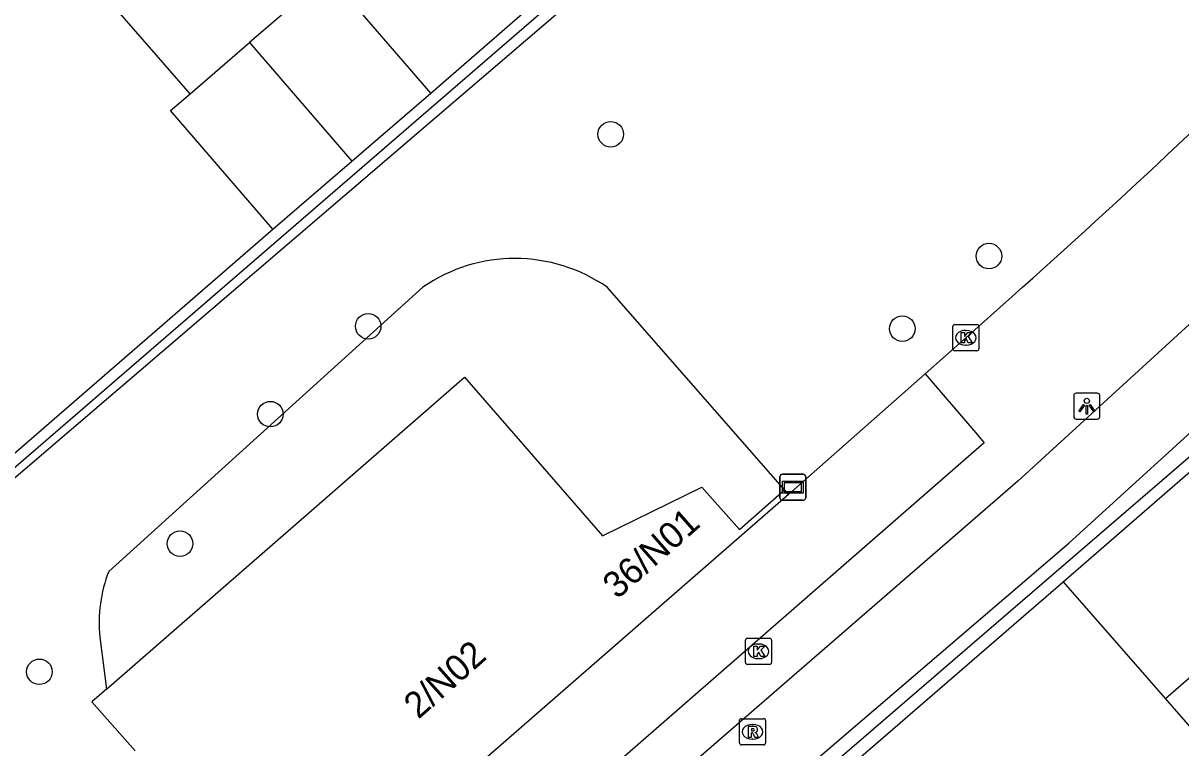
# Model space of a CAD drawing. Extents: x 155888 to 156864, y 383882 to 384671.
# Drawn here: x 156275.97 to 156320.29, y 384115.7 to 384143.46 of the extents above; entities that cross this region are included whole.
import ezdxf

# ---------------------------------------------------------------- set-up
doc = ezdxf.new("R2010")
doc.units = 0
for name, color, linetype in [('IMGEO_Boom', 7, 'Continuous'), ('IMGEO_Fietspad_gesloten', 7, 'Continuous'), ('IMGEO_Groenvoorziening', 7, 'Continuous'), ('IMGEO_Haag', 7, 'Continuous'), ('IMGEO_Hek', 7, 'Continuous'), ('IMGEO_Kolk', 7, 'Continuous'), ('IMGEO_Lichtpunt', 7, 'Continuous'), ('IMGEO_Muur', 7, 'Continuous'), ('IMGEO_Pand', 7, 'Continuous'), ('IMGEO_Pand_nummerreeks', 7, 'Continuous'), ('IMGEO_Rijbaan_lokaal_open', 7, 'Continuous'), ('IMGEO_Rioolput', 7, 'Continuous'), ('IMGEO_Verklikker', 7, 'Continuous'), ('IMGEO_Voetpad_open', 7, 'Continuous')]:
    doc.layers.add(name, color=color, linetype=linetype)

msp = doc.modelspace()

# ---------------------------------------------------------------- linework, layer by layer
at = {"layer": 'IMGEO_Boom'}
for centre in [(156298.464, 384139.204), (156312.944, 384134.539), (156289.177, 384131.85), (156309.627, 384131.759), (156285.429, 384128.487), (156281.971, 384123.524), (156276.588, 384118.618)]:
    msp.add_circle(centre, 0.489, dxfattribs=at)
at = {"layer": 'IMGEO_Fietspad_gesloten'}
for points in [[(156321.213, 384132.469), (156314.047, 384125.913), (156291.359, 384106.231)], [(156306.714, 384114.217), (156306.4, 384114.594), (156306.05, 384115.013), (156315.997, 384123.54), (156323.254, 384130.15), (156323.467, 384130.447)]]:
    msp.add_lwpolyline(points, dxfattribs=at)
at = {"layer": 'IMGEO_Groenvoorziening'}
for points in [[(156291.265, 384133.349), (156279.24, 384122.465)], [(156305.114, 384125.581), (156298.344, 384133.336)], [(156278.902, 384119.947), (156279.154, 384117.948)]]:
    msp.add_lwpolyline(points, dxfattribs=at)
for centre, radius, start, end in [((156294.795, 384128.218), 6.228, 55.2632, 124.5263), ((156284.316, 384120.502), 5.442, 158.8558, 185.8536)]:
    msp.add_arc(centre, radius, start, end, dxfattribs=at)
at = {"layer": 'IMGEO_Haag'}
for points in [[(156291.575, 384140.774), (156301.694, 384149.592)], [(156302.21, 384148.793), (156267.335, 384118.935)], [(156275.017, 384126.47), (156285.523, 384135.566)], [(156306.714, 384114.217), (156315.791, 384122.065)]]:
    msp.add_lwpolyline(points, dxfattribs=at)
at = {"layer": 'IMGEO_Hek'}
for points in [[(156302.003, 384149.234), (156272.024, 384123.309)], [(156332.651, 384137.208), (156306.4, 384114.594)]]:
    msp.add_lwpolyline(points, dxfattribs=at)
at = {"layer": 'IMGEO_Kolk'}
for p, q in [((156311.559, 384130.987), (156311.559, 384131.839)), ((156311.634, 384131.913), (156312.486, 384131.913)), ((156312.047, 384131.693), (156312.072, 384131.693)), ((156312.56, 384131.839), (156312.56, 384130.987)), ((156312.07, 384131.133), (156312.045, 384131.133)), ((156312.486, 384130.913), (156311.634, 384130.913)), ((156303.62, 384118.976), (156303.62, 384119.828)), ((156303.695, 384119.902), (156304.547, 384119.902)), ((156304.108, 384119.682), (156304.133, 384119.682)), ((156304.621, 384119.828), (156304.621, 384118.976)), ((156304.131, 384119.122), (156304.106, 384119.122)), ((156304.547, 384118.902), (156303.695, 384118.902))]:
    msp.add_line(p, q, dxfattribs=at)
for points in [[(156311.559, 384130.987), (156311.559, 384131.839)], [(156311.634, 384131.913), (156312.486, 384131.913)], [(156311.88, 384131.613), (156312.003, 384131.613), (156312.003, 384131.462), (156312.133, 384131.613), (156312.297, 384131.613), (156312.151, 384131.462), (156312.304, 384131.213), (156312.152, 384131.213), (156312.067, 384131.377), (156312.003, 384131.31), (156312.003, 384131.213), (156311.88, 384131.213), (156311.88, 384131.613)], [(156312.56, 384131.839), (156312.56, 384130.987)], [(156312.486, 384130.913), (156311.634, 384130.913)], [(156303.62, 384118.976), (156303.62, 384119.828)], [(156303.695, 384119.902), (156304.547, 384119.902)], [(156303.941, 384119.602), (156304.064, 384119.602), (156304.064, 384119.451), (156304.194, 384119.602), (156304.358, 384119.602), (156304.212, 384119.451), (156304.365, 384119.202), (156304.213, 384119.202), (156304.128, 384119.366), (156304.064, 384119.299), (156304.064, 384119.202), (156303.941, 384119.202), (156303.941, 384119.602)], [(156304.621, 384119.828), (156304.621, 384118.976)], [(156304.547, 384118.902), (156303.695, 384118.902)]]:
    msp.add_lwpolyline(points, dxfattribs=at)
for centre, start, end in [((156311.636, 384131.837), 91.552, 178.448), ((156311.636, 384131.837), 91.552, 178.448), ((156312.484, 384131.837), 1.552, 88.448), ((156312.484, 384131.837), 1.552, 88.448), ((156311.636, 384130.989), 181.552, 268.448), ((156311.636, 384130.989), 181.552, 268.448), ((156312.484, 384130.989), 271.552, 358.448), ((156312.484, 384130.989), 271.552, 358.448), ((156303.697, 384119.826), 91.552, 178.448), ((156303.697, 384119.826), 91.552, 178.448), ((156304.545, 384119.826), 1.552, 88.448), ((156304.545, 384119.826), 1.552, 88.448), ((156303.697, 384118.978), 181.552, 268.448), ((156303.697, 384118.978), 181.552, 268.448), ((156304.545, 384118.978), 271.552, 358.448), ((156304.545, 384118.978), 271.552, 358.448)]:
    msp.add_arc(centre, 0.0765, start, end, dxfattribs=at)
for centre, major_axis, ratio, start_param, end_param in [((156312.046, 384131.413), (-0.387, 0.002), 0.722429, 4.712389, 7.853982), ((156312.071, 384131.413), (-0.39, 0.002), 0.717154, 1.570796, 4.712389), ((156304.107, 384119.402), (-0.387, 0.002), 0.722429, 4.712389, 7.853982), ((156304.132, 384119.402), (-0.39, 0.002), 0.717154, 1.570796, 4.712389)]:
    msp.add_ellipse(centre, major_axis=major_axis, ratio=ratio, start_param=start_param, end_param=end_param, dxfattribs=at)
at = {"layer": 'IMGEO_Lichtpunt'}
for p, q in [((156316.193, 384129.195), (156316.193, 384128.388)), ((156316.193, 384129.195), (156316.193, 384128.388)), ((156317.095, 384129.29), (156316.287, 384129.29)), ((156317.095, 384129.29), (156316.287, 384129.29)), ((156317.189, 384128.388), (156317.189, 384129.195)), ((156317.189, 384128.388), (156317.189, 384129.195)), ((156316.287, 384128.294), (156317.095, 384128.294)), ((156316.287, 384128.294), (156317.095, 384128.294))]:
    msp.add_line(p, q, dxfattribs=at)
for points in [[(156316.567, 384128.859), (156316.606, 384128.831), (156316.418, 384128.569), (156316.38, 384128.596), (156316.567, 384128.859)], [(156316.779, 384128.831), (156316.817, 384128.858), (156317.004, 384128.596), (156316.965, 384128.568), (156316.779, 384128.831)], [(156316.669, 384128.811), (156316.716, 384128.811), (156316.716, 384128.489), (156316.669, 384128.489), (156316.669, 384128.811)]]:
    msp.add_lwpolyline(points, dxfattribs=at)
msp.add_circle((156316.692, 384128.993), 0.0994, dxfattribs=at)
for centre, start, end in [((156316.287, 384129.195), 90, 180), ((156316.287, 384129.195), 90, 180), ((156317.095, 384129.195), 0, 90), ((156317.095, 384129.195), 0, 90), ((156316.287, 384128.388), 180, 270), ((156316.287, 384128.388), 180, 270), ((156317.095, 384128.388), 270, 0), ((156317.095, 384128.388), 270, 360)]:
    msp.add_arc(centre, 0.0946, start, end, dxfattribs=at)
at = {"layer": 'IMGEO_Muur'}
msp.add_lwpolyline([(156282.354, 384140.754), (156276.285, 384147.739)], dxfattribs=at)
at = {"layer": 'IMGEO_Pand'}
for points in [[(156291.575, 384140.774), (156287.661, 384145.321), (156286.907, 384144.672)], [(156286.907, 384144.672), (156284.63, 384142.713)], [(156282.354, 384140.754), (156284.63, 384142.713)], [(156284.63, 384142.713), (156288.549, 384138.17)], [(156285.523, 384135.566), (156281.609, 384140.113), (156282.354, 384140.754)], [(156288.549, 384138.17), (156291.575, 384140.774)], [(156285.523, 384135.566), (156288.549, 384138.17)], [(156279.154, 384117.948), (156292.87, 384129.898), (156298.154, 384123.822), (156301.957, 384125.683), (156303.389, 384124.066), (156305.114, 384125.581)], [(156315.791, 384122.065), (156324.334, 384129.488)], [(156305.269, 384125.41), (156287.894, 384110.269)], [(156305.269, 384125.41), (156305.114, 384125.581)], [(156328.231, 384124.995), (156319.701, 384117.58)], [(156315.791, 384122.065), (156319.076, 384118.297), (156319.701, 384117.58)], [(156279.154, 384117.948), (156278.601, 384117.467), (156280.248, 384115.585)], [(156319.701, 384117.58), (156323.445, 384113.286), (156324.953, 384114.597)]]:
    msp.add_lwpolyline(points, dxfattribs=at)
at = {"layer": 'IMGEO_Rijbaan_lokaal_open'}
msp.add_lwpolyline([(156282.354, 384140.754), (156276.285, 384147.739)], dxfattribs=at)
at = {"layer": 'IMGEO_Rioolput'}
for p, q in [((156303.391, 384115.894), (156303.391, 384116.746)), ((156303.466, 384116.82), (156304.318, 384116.82)), ((156303.879, 384116.6), (156303.904, 384116.6)), ((156304.392, 384116.746), (156304.392, 384115.894)), ((156303.902, 384116.04), (156303.877, 384116.04)), ((156304.318, 384115.82), (156303.466, 384115.82))]:
    msp.add_line(p, q, dxfattribs=at)
for points in [[(156303.391, 384115.894), (156303.391, 384116.746)], [(156303.466, 384116.82), (156304.318, 384116.82)], [(156303.98, 384116.518), (156303.728, 384116.52), (156303.728, 384116.12)], [(156304.392, 384116.746), (156304.392, 384115.894)], [(156303.728, 384116.12), (156303.852, 384116.12), (156303.852, 384116.282), (156303.863, 384116.282)], [(156303.906, 384116.439), (156303.852, 384116.439), (156303.852, 384116.358)], [(156303.852, 384116.358), (156303.904, 384116.358)], [(156303.91, 384116.253), (156303.981, 384116.12), (156304.121, 384116.12), (156304.056, 384116.246)], [(156304.318, 384115.82), (156303.466, 384115.82)]]:
    msp.add_lwpolyline(points, dxfattribs=at)
for centre, radius, start, end in [((156303.468, 384116.744), 0.0765, 91.552, 178.448), ((156303.468, 384116.744), 0.0765, 91.552, 178.448), ((156303.979, 384116.408), 0.109, 350.3612, 89.416), ((156304.316, 384116.744), 0.0765, 1.552, 88.448), ((156304.316, 384116.744), 0.0765, 1.552, 88.448), ((156303.862, 384116.229), 0.0533, 26.0293, 88.6989), ((156303.888, 384116.547), 0.19, 274.7715, 282.9687), ((156303.912, 384116.343), 0.0964, 77.0061, 93.1865), ((156303.926, 384116.4), 0.0378, 276.6634, 79.6772), ((156303.977, 384116.408), 0.112, 277.5842, 350.9817), ((156303.961, 384116.193), 0.108, 29.5134, 73.7905), ((156303.468, 384115.896), 0.0765, 181.552, 268.448), ((156303.468, 384115.896), 0.0765, 181.552, 268.448), ((156304.316, 384115.896), 0.0765, 271.552, 358.448), ((156304.316, 384115.896), 0.0765, 271.552, 358.448)]:
    msp.add_arc(centre, radius, start, end, dxfattribs=at)
for centre, major_axis, ratio, start_param, end_param in [((156303.878, 384116.32), (-0.387, 0.002), 0.722429, 4.712389, 7.853982), ((156303.903, 384116.32), (-0.39, 0.002), 0.717154, 1.570796, 4.712389)]:
    msp.add_ellipse(centre, major_axis=major_axis, ratio=ratio, start_param=start_param, end_param=end_param, dxfattribs=at)
at = {"layer": 'IMGEO_Verklikker'}
for p, q in [((156304.938, 384125.286), (156304.938, 384126.086)), ((156304.938, 384126.086), (156304.938, 384125.286)), ((156305.038, 384126.186), (156305.828, 384126.186)), ((156305.828, 384126.186), (156305.038, 384126.186)), ((156305.928, 384126.086), (156305.928, 384125.286)), ((156305.928, 384125.286), (156305.928, 384126.086)), ((156305.828, 384125.186), (156305.038, 384125.186)), ((156305.038, 384125.186), (156305.828, 384125.186))]:
    msp.add_line(p, q, dxfattribs=at)
for points in [[(156305.039, 384125.918), (156305.827, 384125.918), (156305.827, 384125.454), (156305.039, 384125.454), (156305.039, 384125.918)], [(156305.104, 384125.853), (156305.104, 384125.519), (156305.762, 384125.519), (156305.762, 384125.853), (156305.104, 384125.853)]]:
    msp.add_lwpolyline(points, dxfattribs=at)
for centre, start, end in [((156305.038, 384126.086), 90, 180), ((156305.038, 384126.086), 90, 180), ((156305.828, 384126.086), 0, 90), ((156305.828, 384126.086), 360, 90), ((156305.038, 384125.286), 180, 270), ((156305.038, 384125.286), 180, 270), ((156305.828, 384125.286), 270, 0), ((156305.828, 384125.286), 270, 0)]:
    msp.add_arc(centre, 0.1, start, end, dxfattribs=at)
at = {"layer": 'IMGEO_Voetpad_open'}
for points in [[(156313.829, 384132.989), (156312.059, 384131.414), (156310.496, 384130.031)], [(156310.496, 384130.031), (156312.424, 384127.787), (156312.764, 384127.391), (156290.137, 384107.648)], [(156310.496, 384130.031), (156305.269, 384125.41)]]:
    msp.add_lwpolyline(points, dxfattribs=at)
msp.add_arc((156116.927, 384354.536), 296.401, 311.62938, 314.9557, dxfattribs=at)

# ---------------------------------------------------------------- texts
at = {"layer": 'IMGEO_Pand_nummerreeks'}
for s, rotation, p in [('36/N01', 41.3513, (156298.712, 384121.37)), ('2/N02', 41.6335, (156291.099, 384116.775))]:
    msp.add_text(s, height=1, rotation=rotation, dxfattribs=at).set_placement(p)

doc.saveas('drawing.dxf')
